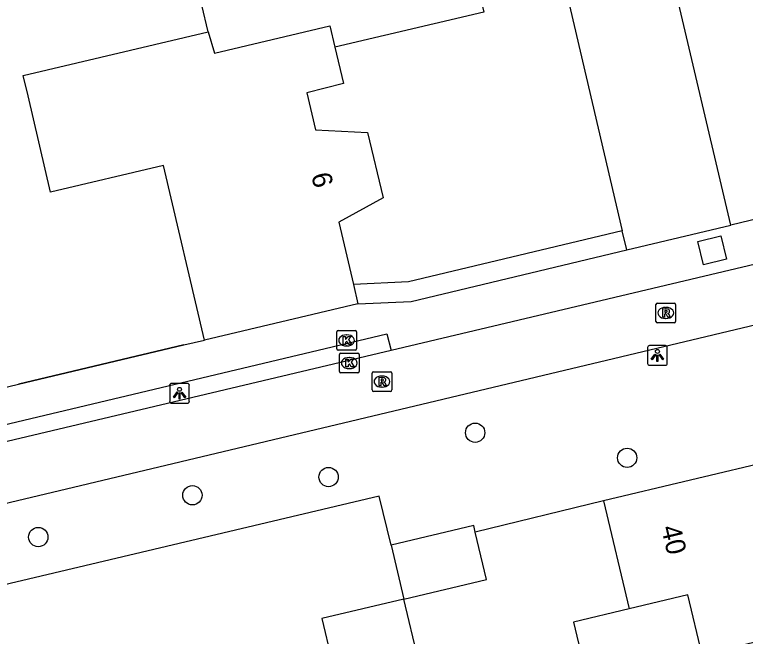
# Model space of a CAD drawing. Extents: x 158038 to 159242, y 380133 to 381214.
# Drawn here: x 158521.45 to 158558.46, y 380614.42 to 380645.9 of the extents above; entities that cross this region are included whole.
import ezdxf

# ---------------------------------------------------------------- set-up
doc = ezdxf.new("R2010")
doc.units = 0
for name, color, linetype in [('IMGEO_Boom', 7, 'Continuous'), ('IMGEO_Fietspad_open', 7, 'Continuous'), ('IMGEO_Groenvoorziening', 7, 'Continuous'), ('IMGEO_Haag', 7, 'Continuous'), ('IMGEO_Kolk', 7, 'Continuous'), ('IMGEO_Lichtpunt', 7, 'Continuous'), ('IMGEO_Muur', 7, 'Continuous'), ('IMGEO_Pand', 7, 'Continuous'), ('IMGEO_Pand_nummerreeks', 7, 'Continuous'), ('IMGEO_Rijbaan_lokaal_open', 7, 'Continuous'), ('IMGEO_Rioolput', 7, 'Continuous'), ('IMGEO_Voetpad_gesloten', 7, 'Continuous'), ('IMGEO_Voetpad_open', 7, 'Continuous')]:
    doc.layers.add(name, color=color, linetype=linetype)

msp = doc.modelspace()

# ---------------------------------------------------------------- linework, layer by layer
at = {"layer": 'IMGEO_Boom'}
for centre in [(158544.775, 380624.736), (158552.476, 380623.466), (158537.35, 380622.493), (158530.453, 380621.57), (158522.645, 380619.453)]:
    msp.add_circle(centre, 0.489, dxfattribs=at)
at = {"layer": 'IMGEO_Fietspad_open'}
for points in [[(158579.653, 380638.172), (158540.516, 380628.901)], [(158513.999, 380619.504), (158577.006, 380634.495)], [(158540.516, 380628.901), (158516.204, 380623.141)]]:
    msp.add_lwpolyline(points, dxfattribs=at)
at = {"layer": 'IMGEO_Groenvoorziening'}
for points in [[(158540.514, 380619.041), (158539.919, 380621.532), (158514.853, 380615.602)], [(158551.277, 380621.284), (158544.781, 380619.707)]]:
    msp.add_lwpolyline(points, dxfattribs=at)
at = {"layer": 'IMGEO_Haag'}
msp.add_lwpolyline([(158552.228, 380634.958), (158541.4, 380632.38), (158538.608, 380632.244)], dxfattribs=at)
at = {"layer": 'IMGEO_Kolk'}
for p, q in [((158537.765, 380628.984), (158537.765, 380629.836)), ((158537.84, 380629.91), (158538.692, 380629.91)), ((158538.766, 380629.836), (158538.766, 380628.984)), ((158538.253, 380629.69), (158538.278, 380629.69)), ((158538.276, 380629.13), (158538.251, 380629.13)), ((158538.692, 380628.91), (158537.84, 380628.91)), ((158537.9, 380627.838), (158537.9, 380628.69)), ((158537.975, 380628.764), (158538.827, 380628.764)), ((158538.901, 380628.69), (158538.901, 380627.838)), ((158538.388, 380628.544), (158538.413, 380628.544)), ((158538.411, 380627.984), (158538.386, 380627.984)), ((158538.827, 380627.764), (158537.975, 380627.764))]:
    msp.add_line(p, q, dxfattribs=at)
for points in [[(158537.765, 380628.984), (158537.765, 380629.836)], [(158537.84, 380629.91), (158538.692, 380629.91)], [(158538.766, 380629.836), (158538.766, 380628.984)], [(158538.086, 380629.61), (158538.209, 380629.61), (158538.209, 380629.459), (158538.339, 380629.61), (158538.503, 380629.61), (158538.357, 380629.459), (158538.51, 380629.21), (158538.358, 380629.21), (158538.273, 380629.374), (158538.209, 380629.307), (158538.209, 380629.21), (158538.086, 380629.21), (158538.086, 380629.61)], [(158538.692, 380628.91), (158537.84, 380628.91)], [(158537.9, 380627.838), (158537.9, 380628.69)], [(158537.975, 380628.764), (158538.827, 380628.764)], [(158538.901, 380628.69), (158538.901, 380627.838)], [(158538.221, 380628.464), (158538.344, 380628.464), (158538.344, 380628.313), (158538.474, 380628.464), (158538.638, 380628.464), (158538.492, 380628.313), (158538.645, 380628.064), (158538.493, 380628.064), (158538.408, 380628.228), (158538.344, 380628.161), (158538.344, 380628.064), (158538.221, 380628.064), (158538.221, 380628.464)], [(158538.827, 380627.764), (158537.975, 380627.764)]]:
    msp.add_lwpolyline(points, dxfattribs=at)
for centre, start, end in [((158537.842, 380629.834), 91.552, 178.448), ((158537.842, 380629.834), 91.552, 178.448), ((158538.69, 380629.834), 1.552, 88.448), ((158538.69, 380629.834), 1.552, 88.448), ((158537.842, 380628.986), 181.552, 268.448), ((158537.842, 380628.986), 181.552, 268.448), ((158538.69, 380628.986), 271.552, 358.448), ((158538.69, 380628.986), 271.552, 358.448), ((158537.977, 380628.688), 91.552, 178.448), ((158537.977, 380628.688), 91.552, 178.448), ((158538.825, 380628.688), 1.552, 88.448), ((158538.825, 380628.688), 1.552, 88.448), ((158537.977, 380627.84), 181.552, 268.448), ((158537.977, 380627.84), 181.552, 268.448), ((158538.825, 380627.84), 271.552, 358.448), ((158538.825, 380627.84), 271.552, 358.448)]:
    msp.add_arc(centre, 0.0765, start, end, dxfattribs=at)
for centre, major_axis, ratio, start_param, end_param in [((158538.252, 380629.41), (-0.387, 0.002), 0.722429, 4.712389, 7.853982), ((158538.277, 380629.41), (-0.39, 0.002), 0.717154, 1.570796, 4.712389), ((158538.387, 380628.264), (-0.387, 0.002), 0.722429, 4.712389, 7.853982), ((158538.412, 380628.264), (-0.39, 0.002), 0.717154, 1.570796, 4.712389)]:
    msp.add_ellipse(centre, major_axis=major_axis, ratio=ratio, start_param=start_param, end_param=end_param, dxfattribs=at)
at = {"layer": 'IMGEO_Lichtpunt'}
for p, q in [((158553.511, 380629.054), (158553.511, 380628.247)), ((158553.511, 380629.054), (158553.511, 380628.247)), ((158554.413, 380629.149), (158553.605, 380629.149)), ((158554.413, 380629.149), (158553.605, 380629.149)), ((158554.507, 380628.247), (158554.507, 380629.054)), ((158554.507, 380628.247), (158554.507, 380629.054)), ((158553.605, 380628.153), (158554.413, 380628.153)), ((158553.605, 380628.153), (158554.413, 380628.153)), ((158529.301, 380627.134), (158529.301, 380626.327)), ((158529.301, 380627.134), (158529.301, 380626.327)), ((158530.203, 380627.229), (158529.395, 380627.229)), ((158530.203, 380627.229), (158529.395, 380627.229)), ((158530.297, 380626.327), (158530.297, 380627.134)), ((158530.297, 380626.327), (158530.297, 380627.134)), ((158529.395, 380626.233), (158530.203, 380626.233)), ((158529.395, 380626.233), (158530.203, 380626.233))]:
    msp.add_line(p, q, dxfattribs=at)
for points in [[(158553.885, 380628.718), (158553.924, 380628.69), (158553.736, 380628.428), (158553.698, 380628.455), (158553.885, 380628.718)], [(158553.987, 380628.67), (158554.034, 380628.67), (158554.034, 380628.348), (158553.987, 380628.348), (158553.987, 380628.67)], [(158554.097, 380628.69), (158554.135, 380628.717), (158554.322, 380628.455), (158554.283, 380628.427), (158554.097, 380628.69)], [(158529.675, 380626.798), (158529.714, 380626.77), (158529.526, 380626.508), (158529.488, 380626.535), (158529.675, 380626.798)], [(158529.777, 380626.75), (158529.824, 380626.75), (158529.824, 380626.428), (158529.777, 380626.428), (158529.777, 380626.75)], [(158529.887, 380626.77), (158529.925, 380626.797), (158530.112, 380626.535), (158530.073, 380626.507), (158529.887, 380626.77)]]:
    msp.add_lwpolyline(points, dxfattribs=at)
for centre in [(158554.01, 380628.852), (158529.8, 380626.932)]:
    msp.add_circle(centre, 0.0994, dxfattribs=at)
for centre, start, end in [((158553.605, 380629.054), 90, 180), ((158553.605, 380629.054), 90, 180), ((158554.413, 380629.054), 0, 90), ((158554.413, 380629.054), 0, 90), ((158553.605, 380628.247), 180, 270), ((158553.605, 380628.247), 180, 270), ((158554.413, 380628.247), 270, 0), ((158554.413, 380628.247), 270, 360), ((158529.395, 380627.134), 90, 180), ((158529.395, 380627.134), 90, 180), ((158530.203, 380627.134), 0, 90), ((158530.203, 380627.134), 0, 90), ((158529.395, 380626.327), 180, 270), ((158529.395, 380626.327), 180, 270), ((158530.203, 380626.327), 270, 0), ((158530.203, 380626.327), 270, 360)]:
    msp.add_arc(centre, 0.0946, start, end, dxfattribs=at)
at = {"layer": 'IMGEO_Muur'}
msp.add_lwpolyline([(158530.026, 380629.187), (158521.646, 380627.199)], dxfattribs=at)
at = {"layer": 'IMGEO_Pand'}
for points in [[(158536.647, 380657.01), (158537.369, 380654.011), (158537.749, 380652.436), (158543.387, 380653.795), (158545.207, 380646.031), (158537.676, 380644.261)], [(158531.246, 380645.027), (158530.288, 380649.096), (158532.217, 380649.55), (158530.844, 380655.379), (158530.776, 380655.667)], [(158531.246, 380645.027), (158531.564, 380643.957), (158537.421, 380645.339), (158537.676, 380644.261)], [(158531.071, 380629.424), (158528.987, 380638.268), (158523.271, 380636.922), (158522.125, 380641.789), (158521.882, 380642.821), (158531.246, 380645.027)], [(158537.676, 380644.261), (158538.113, 380642.417), (158536.257, 380641.942), (158536.683, 380640.068), (158539.321, 380639.938), (158540.115, 380636.631), (158537.864, 380635.402), (158538.608, 380632.244)], [(158538.608, 380632.244), (158538.841, 380631.254)], [(158538.841, 380631.254), (158531.071, 380629.424)], [(158560.098, 380623.379), (158551.277, 380621.284)], [(158551.277, 380621.284), (158552.575, 380615.818)], [(158544.781, 380619.707), (158544.703, 380620.034), (158540.514, 380619.041)], [(158541.16, 380616.317), (158545.349, 380617.31), (158544.781, 380619.707)], [(158540.514, 380619.041), (158541.16, 380616.317)], [(158559.243, 380614.203), (158556.268, 380613.497), (158555.549, 380616.525), (158552.575, 380615.818)], [(158541.16, 380616.317), (158537.009, 380615.333), (158537.498, 380613.267), (158535.158, 380612.712)], [(158541.881, 380613.273), (158541.16, 380616.317)], [(158552.575, 380615.818), (158549.756, 380615.148), (158551.067, 380609.627), (158549.839, 380609.336), (158550.524, 380606.452)]]:
    msp.add_lwpolyline(points, dxfattribs=at)
at = {"layer": 'IMGEO_Rijbaan_lokaal_open'}
for points in [[(158557.728, 380635.248), (158545.869, 380685.589)], [(158540.619, 380684.345), (158542.799, 380675.266), (158552.228, 380634.958)], [(158552.455, 380633.99), (158557.728, 380635.248)], [(158552.455, 380633.99), (158552.228, 380634.958)]]:
    msp.add_lwpolyline(points, dxfattribs=at)
at = {"layer": 'IMGEO_Rioolput'}
for p, q in [((158553.931, 380630.375), (158553.931, 380631.227)), ((158554.006, 380631.301), (158554.858, 380631.301)), ((158554.932, 380631.227), (158554.932, 380630.375)), ((158554.419, 380631.081), (158554.444, 380631.081)), ((158554.442, 380630.521), (158554.417, 380630.521)), ((158554.858, 380630.301), (158554.006, 380630.301)), ((158539.553, 380626.899), (158539.553, 380627.751)), ((158539.628, 380627.825), (158540.48, 380627.825)), ((158540.041, 380627.605), (158540.066, 380627.605)), ((158540.554, 380627.751), (158540.554, 380626.899)), ((158540.48, 380626.825), (158539.628, 380626.825)), ((158540.064, 380627.045), (158540.039, 380627.045))]:
    msp.add_line(p, q, dxfattribs=at)
for points in [[(158553.931, 380630.375), (158553.931, 380631.227)], [(158554.006, 380631.301), (158554.858, 380631.301)], [(158554.932, 380631.227), (158554.932, 380630.375)], [(158554.52, 380630.999), (158554.268, 380631.001), (158554.268, 380630.601)], [(158554.446, 380630.92), (158554.392, 380630.92), (158554.392, 380630.839)], [(158554.392, 380630.839), (158554.444, 380630.839)], [(158554.268, 380630.601), (158554.392, 380630.601), (158554.392, 380630.763), (158554.403, 380630.763)], [(158554.45, 380630.734), (158554.521, 380630.601), (158554.661, 380630.601), (158554.596, 380630.727)], [(158554.858, 380630.301), (158554.006, 380630.301)], [(158539.553, 380626.899), (158539.553, 380627.751)], [(158539.628, 380627.825), (158540.48, 380627.825)], [(158540.142, 380627.523), (158539.89, 380627.525), (158539.89, 380627.125)], [(158540.554, 380627.751), (158540.554, 380626.899)], [(158539.89, 380627.125), (158540.014, 380627.125), (158540.014, 380627.287), (158540.025, 380627.287)], [(158540.068, 380627.444), (158540.014, 380627.444), (158540.014, 380627.363)], [(158540.014, 380627.363), (158540.066, 380627.363)], [(158540.072, 380627.258), (158540.143, 380627.125), (158540.283, 380627.125), (158540.218, 380627.251)], [(158540.48, 380626.825), (158539.628, 380626.825)]]:
    msp.add_lwpolyline(points, dxfattribs=at)
for centre, radius, start, end in [((158554.008, 380631.225), 0.0765, 91.552, 178.448), ((158554.008, 380631.225), 0.0765, 91.552, 178.448), ((158554.856, 380631.225), 0.0765, 1.552, 88.448), ((158554.856, 380631.225), 0.0765, 1.552, 88.448), ((158554.428, 380631.028), 0.19, 274.7715, 282.9687), ((158554.452, 380630.824), 0.0964, 77.0061, 93.1865), ((158554.466, 380630.881), 0.0378, 276.6634, 79.6772), ((158554.519, 380630.889), 0.109, 350.3612, 89.416), ((158554.517, 380630.889), 0.112, 277.5842, 350.9817), ((158554.402, 380630.71), 0.0533, 26.0293, 88.6989), ((158554.501, 380630.674), 0.108, 29.5134, 73.7905), ((158554.008, 380630.377), 0.0765, 181.552, 268.448), ((158554.008, 380630.377), 0.0765, 181.552, 268.448), ((158554.856, 380630.377), 0.0765, 271.552, 358.448), ((158554.856, 380630.377), 0.0765, 271.552, 358.448), ((158539.63, 380627.749), 0.0765, 91.552, 178.448), ((158539.63, 380627.749), 0.0765, 91.552, 178.448), ((158540.141, 380627.413), 0.109, 350.3612, 89.416), ((158540.478, 380627.749), 0.0765, 1.552, 88.448), ((158540.478, 380627.749), 0.0765, 1.552, 88.448), ((158540.024, 380627.234), 0.0533, 26.0293, 88.6989), ((158540.05, 380627.552), 0.19, 274.7715, 282.9687), ((158540.074, 380627.348), 0.0964, 77.0061, 93.1865), ((158540.088, 380627.405), 0.0378, 276.6634, 79.6772), ((158540.139, 380627.413), 0.112, 277.5842, 350.9817), ((158540.123, 380627.198), 0.108, 29.5134, 73.7905), ((158539.63, 380626.901), 0.0765, 181.552, 268.448), ((158539.63, 380626.901), 0.0765, 181.552, 268.448), ((158540.478, 380626.901), 0.0765, 271.552, 358.448), ((158540.478, 380626.901), 0.0765, 271.552, 358.448)]:
    msp.add_arc(centre, radius, start, end, dxfattribs=at)
for centre, major_axis, ratio, start_param, end_param in [((158554.418, 380630.801), (-0.387, 0.002), 0.722429, 4.712389, 7.853982), ((158554.443, 380630.801), (-0.39, 0.002), 0.717154, 1.570796, 4.712389), ((158540.04, 380627.325), (-0.387, 0.002), 0.722429, 4.712389, 7.853982), ((158540.065, 380627.325), (-0.39, 0.002), 0.717154, 1.570796, 4.712389)]:
    msp.add_ellipse(centre, major_axis=major_axis, ratio=ratio, start_param=start_param, end_param=end_param, dxfattribs=at)
at = {"layer": 'IMGEO_Voetpad_gesloten'}
msp.add_lwpolyline([(158556.057, 380634.413), (158557.224, 380634.696), (158557.508, 380633.522), (158556.341, 380633.24), (158556.057, 380634.413)], dxfattribs=at)
at = {"layer": 'IMGEO_Voetpad_open'}
for points in [[(158560.659, 380635.948), (158557.728, 380635.248)], [(158538.841, 380631.254), (158541.542, 380631.386), (158552.455, 380633.99)], [(158516.204, 380623.141), (158516.005, 380623.969), (158540.301, 380629.746), (158540.516, 380628.901)], [(158421.355, 380604.556), (158438.087, 380608.511), (158441.26, 380609.261), (158446.214, 380610.431), (158513.92, 380626.456), (158514.182, 380625.412), (158521.646, 380627.199), (158530.026, 380629.187), (158531.071, 380629.424)]]:
    msp.add_lwpolyline(points, dxfattribs=at)

# ---------------------------------------------------------------- texts
at = {"layer": 'IMGEO_Pand_nummerreeks'}
for s, rotation, p in [('6', 283.4987, (158536.464, 380637.786)), ('40', 283.3585, (158554.188, 380619.934))]:
    msp.add_text(s, height=1, rotation=rotation, dxfattribs=at).set_placement(p)

doc.saveas('drawing.dxf')
